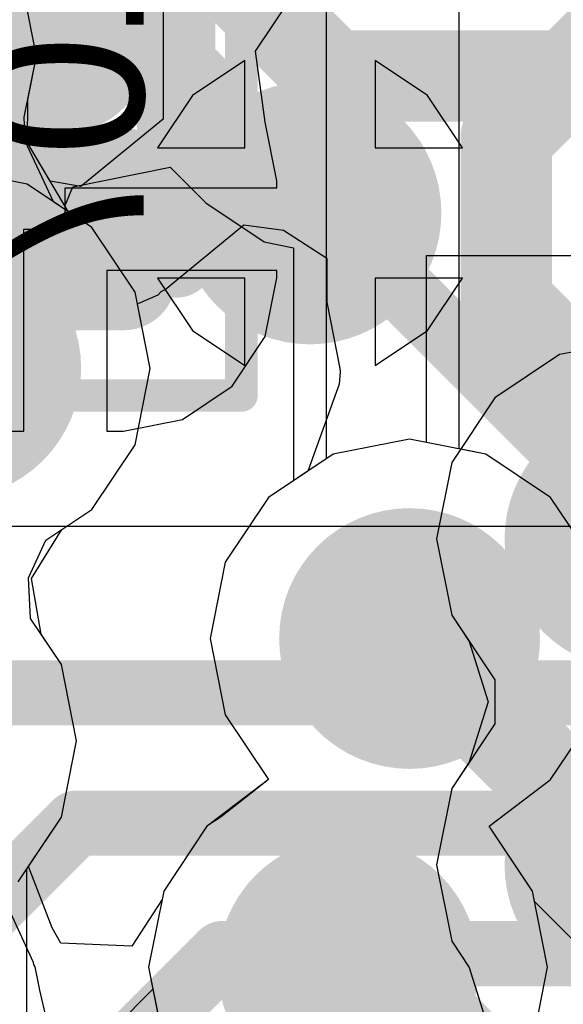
# Model space of a CAD drawing. Header units: millimetres. Extents: x -2 to 68, y -2 to 27.4.
# Tile 324 of 594: x 39.2 to 40, y 10.8 to 12.3. Entities that reach past the tile are written whole.
import ezdxf

# ---------------------------------------------------------------- set-up
doc = ezdxf.new("R2010")
doc.units = ezdxf.units.MM
for name, color, linetype in [('BottomLayer', 5, 'Continuous'), ('BottomPaste', 16, 'Continuous'), ('BottomSolder', 6, 'Continuous'), ('DrillGuide', 244, 'Continuous'), ('Mechanical10', 56, 'Continuous'), ('Mechanical17', 56, 'Continuous'), ('Mechanical6', 56, 'Continuous'), ('MidLayer1', 16, 'Continuous'), ('MidLayer2', 76, 'Continuous'), ('MidLayer3', 90, 'Continuous'), ('MidLayer4', 156, 'Continuous'), ('MidLayer5', 130, 'Continuous'), ('MidLayer6', 216, 'Continuous'), ('MidLayer7', 6, 'Continuous'), ('MidLayer8', 54, 'Continuous'), ('MultiLayer', 9, 'Continuous'), ('TopLayer', 1, 'Continuous'), ('TopPaste', 8, 'Continuous'), ('TopSolder', 216, 'Continuous'), ('ViaHoleLayer', 16, 'Continuous')]:
    doc.layers.add(name, color=color, linetype=linetype)

# ---------------------------------------------------------------- blocks, each defined once
blk = doc.blocks.new('BGA486C50P27X27_1400X1400X125_227')
at = {"layer": 'TopLayer', "const_width": 0.1}
blk.add_lwpolyline([(-3.55, -3.5, 1), (-3.45, -3.5, 1)], format="xyb", close=True, dxfattribs=at)
at = {"layer": 'TopPaste', "const_width": 0.1}
blk.add_lwpolyline([(-3.55, -3.5, 1), (-3.45, -3.5, 1)], format="xyb", close=True, dxfattribs=at)
at = {"layer": 'TopSolder', "const_width": 0.2016}
for points in [[(-3.6008, -3.5, 1), (-3.3992, -3.5, 1)], [(-4.6008, -4, 1), (-4.3992, -4, 1)], [(-4.1008, -4, 1), (-3.8992, -4, 1)]]:
    blk.add_lwpolyline(points, format="xyb", close=True, dxfattribs=at)
blk = doc.blocks.new('CAP_0201_B_362')
at = {"layer": 'BottomLayer', "const_width": 0.0806}
for points in [[(-0.3897, 0.0894, 1), (-0.3091, 0.0894, 1)], [(-0.2409, 0.0894, 1), (-0.1603, 0.0894, 1)], [(0.1603, 0.0894, 1), (0.2409, 0.0894, 1)], [(0.3091, 0.0894, 1), (0.3897, 0.0894, 1)], [(-0.3897, -0.0894, 1), (-0.3091, -0.0894, 1)], [(-0.2409, -0.0894, 1), (-0.1603, -0.0894, 1)], [(0.1603, -0.0894, 1), (0.2409, -0.0894, 1)], [(0.3091, -0.0894, 1), (0.3897, -0.0894, 1)]]:
    blk.add_lwpolyline(points, format="xyb", close=True, dxfattribs=at)
at = {"layer": 'BottomLayer'}
for points in [[(-0.2006, 0.17), (-0.3494, 0.17), (-0.2006, -0.17), (-0.3494, -0.17)], [(0.2006, -0.17), (0.3494, -0.17), (0.2006, 0.17), (0.3494, 0.17)], [(-0.12, 0.0894), (-0.43, 0.0894), (-0.12, -0.0894), (-0.43, -0.0894)], [(0.12, -0.0894), (0.43, -0.0894), (0.12, 0.0894), (0.43, 0.0894)]]:
    blk.add_solid(points, dxfattribs=at)
at = {"layer": 'BottomPaste', "const_width": 0.0806}
for points in [[(-0.3897, 0.0894, 1), (-0.3091, 0.0894, 1)], [(-0.2409, 0.0894, 1), (-0.1603, 0.0894, 1)], [(0.1603, 0.0894, 1), (0.2409, 0.0894, 1)], [(0.3091, 0.0894, 1), (0.3897, 0.0894, 1)], [(-0.3897, -0.0894, 1), (-0.3091, -0.0894, 1)], [(-0.2409, -0.0894, 1), (-0.1603, -0.0894, 1)], [(0.1603, -0.0894, 1), (0.2409, -0.0894, 1)], [(0.3091, -0.0894, 1), (0.3897, -0.0894, 1)]]:
    blk.add_lwpolyline(points, format="xyb", close=True, dxfattribs=at)
at = {"layer": 'BottomPaste'}
for points in [[(-0.2006, 0.17), (-0.3494, 0.17), (-0.2006, -0.17), (-0.3494, -0.17)], [(0.2006, -0.17), (0.3494, -0.17), (0.2006, 0.17), (0.3494, 0.17)], [(-0.12, 0.0894), (-0.43, 0.0894), (-0.12, -0.0894), (-0.43, -0.0894)], [(0.12, -0.0894), (0.43, -0.0894), (0.12, 0.0894), (0.43, 0.0894)]]:
    blk.add_solid(points, dxfattribs=at)
at = {"layer": 'BottomSolder', "const_width": 0.0806}
for points in [[(-0.3897, 0.0894, 1), (-0.3091, 0.0894, 1)], [(-0.2409, 0.0894, 1), (-0.1603, 0.0894, 1)], [(0.1603, 0.0894, 1), (0.2409, 0.0894, 1)], [(0.3091, 0.0894, 1), (0.3897, 0.0894, 1)], [(-0.3897, -0.0894, 1), (-0.3091, -0.0894, 1)], [(-0.2409, -0.0894, 1), (-0.1603, -0.0894, 1)], [(0.1603, -0.0894, 1), (0.2409, -0.0894, 1)], [(0.3091, -0.0894, 1), (0.3897, -0.0894, 1)]]:
    blk.add_lwpolyline(points, format="xyb", close=True, dxfattribs=at)
at = {"layer": 'BottomSolder'}
for points in [[(-0.2006, 0.17), (-0.3494, 0.17), (-0.2006, -0.17), (-0.3494, -0.17)], [(0.2006, -0.17), (0.3494, -0.17), (0.2006, 0.17), (0.3494, 0.17)], [(-0.12, 0.0894), (-0.43, 0.0894), (-0.12, -0.0894), (-0.43, -0.0894)], [(0.12, -0.0894), (0.43, -0.0894), (0.12, 0.0894), (0.43, 0.0894)]]:
    blk.add_solid(points, dxfattribs=at)
at = {"layer": 'Mechanical10', "const_width": 0.12}
for points in [[(-0.32, 0.17), (0.32, 0.17)], [(-0.32, 0.17), (-0.32, -0.17)], [(0.32, 0.17), (0.32, -0.17)], [(-0.32, -0.17), (0.32, -0.17)]]:
    blk.add_lwpolyline(points, dxfattribs=at)
at = {"layer": 'Mechanical10', "const_width": 0.06}
for points in [[(-0.35, 0.17, 1), (-0.29, 0.17, 1)], [(-0.35, 0.17, 1), (-0.29, 0.17, 1)], [(0.29, 0.17, 1), (0.35, 0.17, 1)], [(0.29, 0.17, 1), (0.35, 0.17, 1)], [(-0.35, -0.17, 1), (-0.29, -0.17, 1)], [(-0.35, -0.17, 1), (-0.29, -0.17, 1)], [(0.29, -0.17, 1), (0.35, -0.17, 1)], [(0.29, -0.17, 1), (0.35, -0.17, 1)]]:
    blk.add_lwpolyline(points, format="xyb", close=True, dxfattribs=at)
at = {"layer": 'Mechanical6', "const_width": 0.05}
for points in [[(-0.53, 0.27), (-0.53, -0.27)], [(-0.53, 0.27), (0.53, 0.27)], [(0.53, 0.27), (0.53, -0.27)], [(0, 0.135), (0, -0.135)], [(-0.135, 0), (0.135, 0)], [(-0.53, -0.27), (0.53, -0.27)]]:
    blk.add_lwpolyline(points, dxfattribs=at)
at = {"layer": 'Mechanical6'}
for points, const_width in [([(-0.5425, 0.27, 1), (-0.5175, 0.27, 1)], 0.025), ([(-0.5425, 0.27, 1), (-0.5175, 0.27, 1)], 0.025), ([(0.5175, 0.27, 1), (0.5425, 0.27, 1)], 0.025), ([(0.5175, 0.27, 1), (0.5425, 0.27, 1)], 0.025), ([(-0.0125, 0.135, 1), (0.0125, 0.135, 1)], 0.025), ([(0.1013, 0, 1), (-0.1013, 0, 1)], 0.05), ([(-0.1475, 0, 1), (-0.1225, 0, 1)], 0.025), ([(-0.1138, 0, 1), (-0.0888, 0, 1)], 0.025), ([(0.0888, 0, 1), (0.1138, 0, 1)], 0.025), ([(0.1225, 0, 1), (0.1475, 0, 1)], 0.025), ([(-0.0125, -0.135, 1), (0.0125, -0.135, 1)], 0.025), ([(-0.5425, -0.27, 1), (-0.5175, -0.27, 1)], 0.025), ([(-0.5425, -0.27, 1), (-0.5175, -0.27, 1)], 0.025), ([(0.5175, -0.27, 1), (0.5425, -0.27, 1)], 0.025), ([(0.5175, -0.27, 1), (0.5425, -0.27, 1)], 0.025)]:
    blk.add_lwpolyline(points, format="xyb", close=True, dxfattribs=dict(at, const_width=const_width))

msp = doc.modelspace()

# ---------------------------------------------------------------- linework, layer by layer
at = {"layer": 'BottomLayer'}
for p, q in [((39.5417, 12.2483), (39.6037, 12.3411)), ((39.5417, 12.2483), (39.6037, 12.3411)), ((39.5566, 12.1394), (39.5417, 12.2483)), ((39.5566, 12.1394), (39.5417, 12.2483)), ((39.5745, 12.0494), (39.5566, 12.1394)), ((39.5745, 12.0494), (39.5566, 12.1394)), ((39.25, 11.975), (39.25, 12.0385)), ((39.25, 12.0385), (39.5745, 12.0385)), ((39.25, 11.975), (39.25, 12.0385)), ((39.25, 12.0385), (39.5745, 12.0385)), ((39.5745, 12.0385), (39.5745, 12.0494)), ((39.5745, 12.0385), (39.5745, 12.0494)), ((39.1865, 11.6655), (39.1865, 11.975)), ((39.1865, 11.975), (39.25, 11.975)), ((39.1865, 11.6655), (39.1865, 11.975)), ((39.1865, 11.975), (39.25, 11.975)), ((39.5745, 11.9115), (39.3135, 11.9115)), ((39.3135, 11.9115), (39.3135, 11.6655)), ((39.5745, 11.9115), (39.3135, 11.9115)), ((39.3135, 11.9115), (39.3135, 11.6655)), ((39.5745, 11.9006), (39.5745, 11.9115)), ((39.5745, 11.9006), (39.5745, 11.9115)), ((39.5566, 11.8106), (39.5745, 11.9006)), ((39.5566, 11.8106), (39.5745, 11.9006)), ((39.5057, 11.7343), (39.5566, 11.8106)), ((39.5057, 11.7343), (39.5566, 11.8106)), ((39.4294, 11.6834), (39.5057, 11.7343)), ((39.4294, 11.6834), (39.5057, 11.7343)), ((39.3394, 11.6655), (39.4294, 11.6834)), ((39.3394, 11.6655), (39.4294, 11.6834)), ((39.1606, 11.6655), (39.1865, 11.6655)), ((39.1606, 11.6655), (39.1865, 11.6655)), ((39.3135, 11.6655), (39.3394, 11.6655)), ((39.3135, 11.6655), (39.3394, 11.6655)), ((40.7859, 11.5188), (39.0844, 11.5188)), ((40.7859, 11.5188), (39.0844, 11.5188))]:
    msp.add_line(p, q, dxfattribs=at)
for points, const_width in [([(39.55, 12, 1), (39.7, 12, 1)], 0.15), ([(39.5625, 11.9875, 1), (39.6125, 11.9875, 1)], 0.05), ([(39.5625, 11.9875, 1), (39.6125, 11.9875, 1)], 0.05), ([(39.6, 12, 1), (39.65, 12, 1)], 0.05), ([(39.575, 11.975, 1), (39.625, 11.975, 1)], 0.05), ([(39.575, 11.975, 1), (39.625, 11.975, 1)], 0.05), ([(39.2414, 11.0639, 1), (39.2914, 11.0639, 1)], 0.05), ([(39.2414, 11.0639, 1), (39.2914, 11.0639, 1)], 0.05), ([(39.4657, 10.8639, 1), (39.5157, 10.8639, 1)], 0.05), ([(39.4657, 10.8639, 1), (39.5157, 10.8639, 1)], 0.05)]:
    msp.add_lwpolyline(points, format="xyb", close=True, dxfattribs=dict(at, const_width=const_width))
at = {"layer": 'BottomLayer', "const_width": 0.1}
for points in [[(38.0125, 11.9875), (39.5875, 11.9875)], [(39.5875, 11.9875), (39.6, 11.975)], [(39.6, 11.975), (39.625, 12)], [(39.0844, 11.2639), (40.8919, 11.2639)], [(38.7513, 10.5488), (39.2664, 11.0639)], [(39.2664, 11.0639), (40.9747, 11.0639)], [(39.2323, 10.6056), (39.4907, 10.8639)], [(39.4907, 10.8639), (41.0576, 10.8639)]]:
    msp.add_lwpolyline(points, dxfattribs=at)
at = {"layer": 'DrillGuide'}
for points, const_width in [([(39.6, 12, 1), (39.65, 12, 1)], 0.05), ([(39.6, 12, 1), (39.65, 12, 1)], 0.05), ([(39.7278, 11.3472, 1), (39.8278, 11.3472, 1)], 0.1), ([(39.6335, 10.8429, 1), (39.7335, 10.8429, 1)], 0.1)]:
    msp.add_lwpolyline(points, format="xyb", close=True, dxfattribs=dict(at, const_width=const_width))
at = {"layer": 'MidLayer1'}
for p, q in [((39.1913, 12.0441), (39.0743, 12.0674)), ((39.2906, 11.9778), (39.1913, 12.0441)), ((39.3569, 11.8786), (39.2906, 11.9778)), ((39.3802, 11.7615), (39.3569, 11.8786)), ((39.3569, 11.6445), (39.3802, 11.7615)), ((39.7778, 11.6531), (39.6608, 11.6298)), ((39.8949, 11.6298), (39.7778, 11.6531)), ((39.2906, 11.5452), (39.3569, 11.6445)), ((39.6608, 11.6298), (39.5615, 11.5635)), ((39.9941, 11.5635), (39.8949, 11.6298)), ((39.5615, 11.5635), (39.4952, 11.4642)), ((40.0604, 11.4642), (39.9941, 11.5635)), ((39.2446, 11.5145), (39.2906, 11.5452)), ((39.1982, 11.4394), (39.2446, 11.5145)), ((39.4952, 11.4642), (39.4719, 11.3472)), ((39.213, 11.3538), (39.1982, 11.4394)), ((39.2441, 11.3072), (39.213, 11.3538)), ((39.4719, 11.3472), (39.4952, 11.2301)), ((39.2673, 11.1901), (39.2441, 11.3072)), ((39.4952, 11.2301), (39.5615, 11.1309)), ((39.2441, 11.0731), (39.2673, 11.1901)), ((39.5615, 11.1309), (39.468, 11.0597)), ((39.1778, 10.9738), (39.2441, 11.0731)), ((39.4672, 11.0591), (39.4009, 10.9599)), ((39.468, 11.0597), (39.4672, 11.0591)), ((39.4009, 10.9599), (39.3776, 10.8429)), ((39.3776, 10.8429), (39.395, 10.7552))]:
    msp.add_line(p, q, dxfattribs=at)
for points, const_width in [([(38.8998, 12.2405), (39.3845, 12.2405)], 0.15), ([(39.3845, 12.2405), (39.625, 12)], 0.15), ([(39.7778, 11.3472), (40.125, 11)], 0.15), ([(39.6835, 10.8429), (39.7646, 10.8429)], 0.1), ([(39.7646, 10.8429), (39.8842, 10.7233)], 0.1)]:
    msp.add_lwpolyline(points, dxfattribs=dict(at, const_width=const_width))
for points, const_width in [([(39.347, 12.2405, 1), (39.422, 12.2405, 1)], 0.075), ([(39.347, 12.2405, 1), (39.422, 12.2405, 1)], 0.075), ([(39.55, 12, 1), (39.7, 12, 1)], 0.15), ([(39.5875, 12, 1), (39.6625, 12, 1)], 0.075), ([(38.9743, 11.7615, 1), (39.1743, 11.7615, 1)], 0.2), ([(39.6778, 11.3472, 1), (39.8778, 11.3472, 1)], 0.2), ([(39.7403, 11.3472, 1), (39.8153, 11.3472, 1)], 0.075), ([(40.05, 11, 1), (40.2, 11, 1)], 0.15), ([(39.5835, 10.8429, 1), (39.7835, 10.8429, 1)], 0.2), ([(39.6585, 10.8429, 1), (39.7085, 10.8429, 1)], 0.05), ([(39.7396, 10.8429, 1), (39.7896, 10.8429, 1)], 0.05), ([(39.7396, 10.8429, 1), (39.7896, 10.8429, 1)], 0.05)]:
    msp.add_lwpolyline(points, format="xyb", close=True, dxfattribs=dict(at, const_width=const_width))
at = {"layer": 'MidLayer2'}
for p, q in [((39.4, 15.6762), (39.4, 12.1438)), ((39.2057, 12.2405), (39.1824, 12.3576)), ((39.1923, 12.1734), (39.2057, 12.2405)), ((39.1918, 12.1076), (39.1923, 12.1734)), ((39.4, 12.1438), (39.2738, 12.0406)), ((39.2267, 12.0485), (39.1918, 12.1076)), ((39.2738, 12.0406), (39.2267, 12.0485)), ((39.403, 11.8828), (39.5237, 11.9816)), ((39.5237, 11.9816), (39.5846, 11.9734)), ((39.5846, 11.9734), (39.6507, 11.9305)), ((39.6507, 11.9305), (39.6507, 11.863)), ((39.3619, 11.8609), (39.3921, 11.8745)), ((39.3921, 11.8745), (39.3969, 11.8795)), ((39.3969, 11.8795), (39.403, 11.8828)), ((39.3605, 11.8602), (39.3619, 11.8609)), ((39.3802, 11.7615), (39.3605, 11.8602)), ((39.6507, 11.863), (39.671, 11.7613)), ((39.3569, 11.6445), (39.3802, 11.7615)), ((39.6716, 11.7565), (39.67, 11.7375)), ((39.671, 11.7613), (39.6716, 11.7565)), ((39.67, 11.7375), (39.6218, 11.6038)), ((39.2906, 11.5452), (39.3569, 11.6445)), ((39.6218, 11.6038), (39.5615, 11.5635)), ((39.5615, 11.5635), (39.4952, 11.4642)), ((39.2446, 11.5145), (39.2906, 11.5452)), ((39.1982, 11.4394), (39.2446, 11.5145)), ((39.4952, 11.4642), (39.4719, 11.3472)), ((39.213, 11.3538), (39.1982, 11.4394)), ((39.2441, 11.3072), (39.213, 11.3538)), ((39.4719, 11.3472), (39.4952, 11.2301)), ((39.2673, 11.1901), (39.2441, 11.3072)), ((39.4952, 11.2301), (39.5615, 11.1309)), ((39.2441, 11.0731), (39.2673, 11.1901)), ((39.9941, 11.1309), (40.0322, 11.1879)), ((39.5615, 11.1309), (39.468, 11.0597)), ((39.8998, 11.0591), (39.9933, 11.1304)), ((39.9933, 11.1304), (39.9941, 11.1309)), ((39.1778, 10.9738), (39.2441, 11.0731)), ((39.4672, 11.0591), (39.4009, 10.9599)), ((39.468, 11.0597), (39.4672, 11.0591)), ((39.9661, 10.9599), (39.8998, 11.0591)), ((39.4009, 10.9599), (39.3776, 10.8429)), ((39.9893, 10.8429), (39.9661, 10.9599)), ((39.2011, 10.85), (39.1575, 10.9458)), ((39.2019, 10.8468), (39.2011, 10.85)), ((39.2021, 10.8462), (39.2019, 10.8468)), ((39.2039, 10.8436), (39.2021, 10.8462)), ((39.211, 10.8079), (39.2039, 10.8436)), ((39.3776, 10.8429), (39.4009, 10.7258)), ((39.9661, 10.7258), (39.9893, 10.8429)), ((39.2193, 10.7725), (39.211, 10.8079))]:
    msp.add_line(p, q, dxfattribs=at)
at = {"layer": 'MidLayer2', "const_width": 0.14}
for points in [[(39.926, 12.1158), (40.1971, 12.3868)], [(39.926, 11.863), (39.926, 12.1158)], [(39.926, 11.863), (40.36, 11.429)]]:
    msp.add_lwpolyline(points, dxfattribs=at)
at = {"layer": 'MidLayer2'}
for points, const_width in [([(39.891, 12.1158, 1), (39.961, 12.1158, 1)], 0.07), ([(39.891, 12.1158, 1), (39.961, 12.1158, 1)], 0.07), ([(38.9743, 11.7615, 1), (39.1743, 11.7615, 1)], 0.2), ([(39.891, 11.863, 1), (39.961, 11.863, 1)], 0.07), ([(39.891, 11.863, 1), (39.961, 11.863, 1)], 0.07), ([(39.6778, 11.3472, 1), (39.8778, 11.3472, 1)], 0.2), ([(39.5835, 10.8429, 1), (39.7835, 10.8429, 1)], 0.2)]:
    msp.add_lwpolyline(points, format="xyb", close=True, dxfattribs=dict(at, const_width=const_width))
at = {"layer": 'MidLayer3'}
for p, q in [((39.2613, 12.0398), (39.4105, 12.0702)), ((39.4105, 12.0702), (39.4653, 12.0154)), ((39.2494, 12.0102), (39.2613, 12.0398)), ((39.2541, 12.0022), (39.2494, 12.0102)), ((39.4653, 12.0154), (39.5547, 11.9557)), ((39.2906, 11.9778), (39.2541, 12.0022)), ((39.3569, 11.8786), (39.2906, 11.9778)), ((39.5547, 11.9557), (39.6, 11.9467)), ((39.6, 11.9467), (39.6, 11.5892)), ((39.8039, 11.6479), (39.8039, 11.9347)), ((39.8039, 11.9347), (40.089, 11.9347)), ((39.3802, 11.7615), (39.3569, 11.8786)), ((39.3569, 11.6445), (39.3802, 11.7615)), ((39.8949, 11.6298), (39.8039, 11.6479)), ((39.2906, 11.5452), (39.3569, 11.6445)), ((39.9941, 11.5635), (39.8949, 11.6298)), ((39.6, 11.5892), (39.5615, 11.5635)), ((39.5615, 11.5635), (39.4952, 11.4642)), ((40.0604, 11.4642), (39.9941, 11.5635)), ((39.2446, 11.5145), (39.2906, 11.5452)), ((39.1982, 11.4394), (39.2446, 11.5145)), ((39.4952, 11.4642), (39.4719, 11.3472)), ((39.213, 11.3538), (39.1982, 11.4394)), ((39.2441, 11.3072), (39.213, 11.3538)), ((39.4719, 11.3472), (39.4952, 11.2301)), ((39.2673, 11.1901), (39.2441, 11.3072)), ((39.4952, 11.2301), (39.5615, 11.1309)), ((39.9941, 11.1309), (40.0604, 11.2301)), ((39.2441, 11.0731), (39.2673, 11.1901)), ((39.5615, 11.1309), (39.468, 11.0597)), ((39.8998, 11.0591), (39.9933, 11.1304)), ((39.9933, 11.1304), (39.9941, 11.1309)), ((39.1778, 10.9738), (39.2441, 11.0731)), ((39.4672, 11.0591), (39.4009, 10.9599)), ((39.468, 11.0597), (39.4672, 11.0591)), ((39.9661, 10.9599), (39.8998, 11.0591)), ((39.4009, 10.9599), (39.3776, 10.8429)), ((39.9893, 10.8429), (39.9661, 10.9599)), ((39.3776, 10.8429), (39.3843, 10.8093)), ((39.9661, 10.7258), (39.9893, 10.8429)), ((39.3843, 10.8093), (39.25, 10.675))]:
    msp.add_line(p, q, dxfattribs=at)
at = {"layer": 'MidLayer3', "const_width": 0.14}
for points in [[(39.383, 12.487), (39.66, 12.21)], [(39.66, 12.21), (40.089, 12.21)]]:
    msp.add_lwpolyline(points, dxfattribs=at)
at = {"layer": 'MidLayer3'}
for points, const_width in [([(39.625, 12.21, 1), (39.695, 12.21, 1)], 0.07), ([(39.625, 12.21, 1), (39.695, 12.21, 1)], 0.07), ([(38.9743, 11.7615, 1), (39.1743, 11.7615, 1)], 0.2), ([(39.6778, 11.3472, 1), (39.8778, 11.3472, 1)], 0.2), ([(39.5835, 10.8429, 1), (39.7835, 10.8429, 1)], 0.2)]:
    msp.add_lwpolyline(points, format="xyb", close=True, dxfattribs=dict(at, const_width=const_width))
at = {"layer": 'MidLayer4'}
for p, q in [((39.1913, 12.0441), (39.0743, 12.0674)), ((39.2906, 11.9778), (39.1913, 12.0441)), ((39.3569, 11.8786), (39.2906, 11.9778)), ((39.3802, 11.7615), (39.3569, 11.8786)), ((39.3569, 11.6445), (39.3802, 11.7615)), ((39.7778, 11.6531), (39.6608, 11.6298)), ((39.8949, 11.6298), (39.7778, 11.6531)), ((39.2906, 11.5452), (39.3569, 11.6445)), ((39.6608, 11.6298), (39.5615, 11.5635)), ((39.9941, 11.5635), (39.8949, 11.6298)), ((39.5615, 11.5635), (39.4952, 11.4642)), ((40.0604, 11.4642), (39.9941, 11.5635)), ((39.2446, 11.5145), (39.2906, 11.5452)), ((39.1982, 11.4394), (39.2446, 11.5145)), ((39.4952, 11.4642), (39.4719, 11.3472)), ((39.213, 11.3538), (39.1982, 11.4394)), ((39.2441, 11.3072), (39.213, 11.3538)), ((39.4719, 11.3472), (39.4952, 11.2301)), ((39.2673, 11.1901), (39.2441, 11.3072)), ((39.4952, 11.2301), (39.5615, 11.1309)), ((39.9941, 11.1309), (40.0604, 11.2301)), ((39.2441, 11.0731), (39.2673, 11.1901)), ((39.5615, 11.1309), (39.468, 11.0597)), ((39.8998, 11.0591), (39.9933, 11.1304)), ((39.9933, 11.1304), (39.9941, 11.1309)), ((39.1937, 10.9977), (39.2441, 11.0731)), ((39.4672, 11.0591), (39.4009, 10.9599)), ((39.468, 11.0597), (39.4672, 11.0591)), ((39.9661, 10.9599), (39.8998, 11.0591)), ((39.23, 10.9035), (39.1937, 10.9977)), ((39.4009, 10.9599), (39.3983, 10.9471)), ((39.9693, 10.9437), (39.9661, 10.9599)), ((39.3983, 10.9471), (39.3521, 10.8755)), ((40.339, 10.574), (39.9693, 10.9437)), ((39.243, 10.8797), (39.23, 10.9035)), ((39.3521, 10.8755), (39.243, 10.8797))]:
    msp.add_line(p, q, dxfattribs=at)
at = {"layer": 'MidLayer4', "const_width": 0.1}
for points in [[(38.9572, 12.1831), (39.1476, 12.1831)], [(39.1476, 12.1831), (39.2925, 12.0383)], [(39.2925, 12.0383), (39.5867, 12.0383)], [(39.5867, 12.0383), (39.625, 12)], [(39.6835, 10.8429), (39.7096, 10.8429)], [(39.7096, 10.8429), (40.2114, 10.3411)]]:
    msp.add_lwpolyline(points, dxfattribs=at)
at = {"layer": 'MidLayer4'}
for points, const_width in [([(39.1226, 12.1831, 1), (39.1726, 12.1831, 1)], 0.05), ([(39.1226, 12.1831, 1), (39.1726, 12.1831, 1)], 0.05), ([(39.55, 12, 1), (39.7, 12, 1)], 0.15), ([(39.2675, 12.0383, 1), (39.3175, 12.0383, 1)], 0.05), ([(39.2675, 12.0383, 1), (39.3175, 12.0383, 1)], 0.05), ([(39.5617, 12.0383, 1), (39.6117, 12.0383, 1)], 0.05), ([(39.5617, 12.0383, 1), (39.6117, 12.0383, 1)], 0.05), ([(39.6, 12, 1), (39.65, 12, 1)], 0.05), ([(38.9743, 11.7615, 1), (39.1743, 11.7615, 1)], 0.2), ([(39.6778, 11.3472, 1), (39.8778, 11.3472, 1)], 0.2), ([(39.5835, 10.8429, 1), (39.7835, 10.8429, 1)], 0.2), ([(39.6585, 10.8429, 1), (39.7085, 10.8429, 1)], 0.05), ([(39.6846, 10.8429, 1), (39.7346, 10.8429, 1)], 0.05), ([(39.6846, 10.8429, 1), (39.7346, 10.8429, 1)], 0.05)]:
    msp.add_lwpolyline(points, format="xyb", close=True, dxfattribs=dict(at, const_width=const_width))
at = {"layer": 'MidLayer5', "const_width": 0.1}
msp.add_lwpolyline([(39.0488, 12.6014), (40.1614, 11.4888)], dxfattribs=at)
at = {"layer": 'MidLayer5', "const_width": 0.2}
for points in [[(38.9743, 11.7615, 1), (39.1743, 11.7615, 1)], [(39.6778, 11.3472, 1), (39.8778, 11.3472, 1)], [(39.5835, 10.8429, 1), (39.7835, 10.8429, 1)]]:
    msp.add_lwpolyline(points, format="xyb", close=True, dxfattribs=at)
at = {"layer": 'MidLayer6'}
for p, q in [((39.65, 12.4804), (39.65, 11.6226)), ((39.8539, 11.6379), (39.8539, 12.4095)), ((39.2057, 12.2405), (39.1824, 12.3576)), ((39.1871, 12.1469), (39.2057, 12.2405)), ((39.1886, 12.1101), (39.1871, 12.1469)), ((39.2317, 12.0172), (39.1886, 12.1101)), ((39.2906, 11.9778), (39.2317, 12.0172)), ((39.3569, 11.8786), (39.2906, 11.9778)), ((39.3802, 11.7615), (39.3569, 11.8786)), ((39.3569, 11.6445), (39.3802, 11.7615)), ((39.2906, 11.5452), (39.3569, 11.6445)), ((39.8949, 11.6298), (39.8539, 11.6379)), ((39.9941, 11.5635), (39.8949, 11.6298)), ((39.65, 11.6226), (39.5615, 11.5635)), ((39.5615, 11.5635), (39.4952, 11.4642)), ((40.0604, 11.4642), (39.9941, 11.5635)), ((39.2203, 11.4983), (39.2906, 11.5452)), ((39.1934, 11.4402), (39.2203, 11.4983)), ((39.4952, 11.4642), (39.4719, 11.3472)), ((39.1967, 11.3781), (39.1934, 11.4402)), ((39.2441, 11.3072), (39.1967, 11.3781)), ((39.4719, 11.3472), (39.4952, 11.2301)), ((39.2673, 11.1901), (39.2441, 11.3072)), ((39.4952, 11.2301), (39.5615, 11.1309)), ((39.2441, 11.0731), (39.2673, 11.1901)), ((39.5615, 11.1309), (39.4887, 11.0735)), ((39.1912, 10.9939), (39.2441, 11.0731)), ((39.4887, 11.0735), (39.4672, 11.0591)), ((39.4672, 11.0591), (39.4009, 10.9599)), ((39.1912, 10.4135), (39.1912, 10.9939)), ((39.4009, 10.9599), (39.3776, 10.8429)), ((39.3776, 10.8429), (39.4009, 10.7258))]:
    msp.add_line(p, q, dxfattribs=at)
for points, const_width in [([(38.9743, 11.7615, 1), (39.1743, 11.7615, 1)], 0.2), ([(39.6778, 11.3472, 1), (39.8778, 11.3472, 1)], 0.2), ([(39.7528, 11.3472, 1), (39.8028, 11.3472, 1)], 0.05), ([(39.7528, 11.3432, 1), (39.8028, 11.3432, 1)], 0.05), ([(39.7528, 11.3432, 1), (39.8028, 11.3432, 1)], 0.05), ([(39.5835, 10.8429, 1), (39.7835, 10.8429, 1)], 0.2)]:
    msp.add_lwpolyline(points, format="xyb", close=True, dxfattribs=dict(at, const_width=const_width))
at = {"layer": 'MidLayer6', "const_width": 0.1}
for points in [[(39.7778, 11.3432), (39.7778, 11.3472)], [(39.7778, 11.3432), (40.8404, 10.2806)]]:
    msp.add_lwpolyline(points, dxfattribs=at)
at = {"layer": 'MidLayer7'}
for p, q in [((39.2057, 12.2405), (39.1824, 12.3576)), ((39.1923, 12.1734), (39.2057, 12.2405)), ((39.1918, 12.1076), (39.1923, 12.1734)), ((39.2541, 12.0022), (39.1918, 12.1076)), ((39.2906, 11.9778), (39.2541, 12.0022)), ((39.3569, 11.8786), (39.2906, 11.9778)), ((39.3802, 11.7615), (39.3569, 11.8786)), ((39.3569, 11.6445), (39.3802, 11.7615)), ((39.7778, 11.6531), (39.6608, 11.6298)), ((39.8949, 11.6298), (39.7778, 11.6531)), ((39.2906, 11.5452), (39.3569, 11.6445)), ((39.6608, 11.6298), (39.5615, 11.5635)), ((39.9941, 11.5635), (39.8949, 11.6298)), ((39.5615, 11.5635), (39.4952, 11.4642)), ((40.0604, 11.4642), (39.9941, 11.5635)), ((39.2446, 11.5145), (39.2906, 11.5452)), ((39.1982, 11.4394), (39.2446, 11.5145)), ((39.4952, 11.4642), (39.4719, 11.3472)), ((39.213, 11.3538), (39.1982, 11.4394)), ((39.2441, 11.3072), (39.213, 11.3538)), ((39.4719, 11.3472), (39.4952, 11.2301)), ((39.2673, 11.1901), (39.2441, 11.3072)), ((39.4952, 11.2301), (39.5615, 11.1309)), ((39.9941, 11.1309), (40.0604, 11.2301)), ((39.2441, 11.0731), (39.2673, 11.1901)), ((39.5615, 11.1309), (39.468, 11.0597)), ((39.8998, 11.0591), (39.9933, 11.1304)), ((39.9933, 11.1304), (39.9941, 11.1309)), ((39.1778, 10.9738), (39.2441, 11.0731)), ((39.4672, 11.0591), (39.4009, 10.9599)), ((39.468, 11.0597), (39.4672, 11.0591)), ((39.9661, 10.9599), (39.8998, 11.0591)), ((39.4009, 10.9599), (39.3776, 10.8429)), ((39.9893, 10.8429), (39.9661, 10.9599)), ((39.3776, 10.8429), (39.4009, 10.7258)), ((39.9661, 10.7258), (39.9893, 10.8429))]:
    msp.add_line(p, q, dxfattribs=at)
at = {"layer": 'MidLayer7', "const_width": 0.2}
for points in [[(38.9743, 11.7615, 1), (39.1743, 11.7615, 1)], [(39.6778, 11.3472, 1), (39.8778, 11.3472, 1)], [(39.5835, 10.8429, 1), (39.7835, 10.8429, 1)]]:
    msp.add_lwpolyline(points, format="xyb", close=True, dxfattribs=at)
at = {"layer": 'MidLayer8'}
for p, q in [((39.2057, 12.2405), (39.1824, 12.3576)), ((39.1923, 12.1734), (39.2057, 12.2405)), ((39.1918, 12.1076), (39.1923, 12.1734)), ((39.2541, 12.0022), (39.1918, 12.1076)), ((39.2906, 11.9778), (39.2541, 12.0022)), ((39.3569, 11.8786), (39.2906, 11.9778)), ((39.3802, 11.7615), (39.3569, 11.8786)), ((39.3569, 11.6445), (39.3802, 11.7615)), ((39.7778, 11.6531), (39.6608, 11.6298)), ((39.8949, 11.6298), (39.7778, 11.6531)), ((39.2906, 11.5452), (39.3569, 11.6445)), ((39.6608, 11.6298), (39.5615, 11.5635)), ((39.9941, 11.5635), (39.8949, 11.6298)), ((39.5615, 11.5635), (39.4952, 11.4642)), ((40.0604, 11.4642), (39.9941, 11.5635)), ((39.2446, 11.5145), (39.2906, 11.5452)), ((39.1982, 11.4394), (39.2446, 11.5145)), ((39.4952, 11.4642), (39.4719, 11.3472)), ((39.213, 11.3538), (39.1982, 11.4394)), ((39.2441, 11.3072), (39.213, 11.3538)), ((39.4719, 11.3472), (39.4952, 11.2301)), ((39.2673, 11.1901), (39.2441, 11.3072)), ((39.4952, 11.2301), (39.5615, 11.1309)), ((39.9941, 11.1309), (40.0604, 11.2301)), ((39.2441, 11.0731), (39.2673, 11.1901)), ((39.5615, 11.1309), (39.468, 11.0597)), ((39.8998, 11.0591), (39.9933, 11.1304)), ((39.9933, 11.1304), (39.9941, 11.1309)), ((39.1778, 10.9738), (39.2441, 11.0731)), ((39.4672, 11.0591), (39.4009, 10.9599)), ((39.468, 11.0597), (39.4672, 11.0591)), ((39.9661, 10.9599), (39.8998, 11.0591)), ((39.4009, 10.9599), (39.3776, 10.8429)), ((39.9893, 10.8429), (39.9661, 10.9599)), ((39.3776, 10.8429), (39.4009, 10.7258)), ((39.9661, 10.7258), (39.9893, 10.8429))]:
    msp.add_line(p, q, dxfattribs=at)
at = {"layer": 'MidLayer8', "const_width": 0.2}
for points in [[(38.9743, 11.7615, 1), (39.1743, 11.7615, 1)], [(39.6778, 11.3472, 1), (39.8778, 11.3472, 1)], [(39.5835, 10.8429, 1), (39.7835, 10.8429, 1)]]:
    msp.add_lwpolyline(points, format="xyb", close=True, dxfattribs=at)
at = {"layer": 'MultiLayer'}
for points, const_width in [([(39.55, 12, 1), (39.7, 12, 1)], 0.15), ([(39.55, 12, 1), (39.7, 12, 1)], 0.15), ([(38.9743, 11.7615, 1), (39.1743, 11.7615, 1)], 0.2), ([(39.6778, 11.3472, 1), (39.8778, 11.3472, 1)], 0.2), ([(40.05, 11, 1), (40.2, 11, 1)], 0.15), ([(39.5835, 10.8429, 1), (39.7835, 10.8429, 1)], 0.2)]:
    msp.add_lwpolyline(points, format="xyb", close=True, dxfattribs=dict(at, const_width=const_width))
at = {"layer": 'TopLayer'}
for p, q in [((39.525, 12.2338), (39.4448, 12.1802)), ((39.525, 12.2338), (39.4448, 12.1802)), ((39.525, 12.1), (39.525, 12.2338)), ((39.525, 12.1), (39.525, 12.2338)), ((39.8052, 12.1802), (39.725, 12.2338)), ((39.725, 12.2338), (39.725, 12.1)), ((39.8052, 12.1802), (39.725, 12.2338)), ((39.725, 12.2338), (39.725, 12.1)), ((39.4448, 12.1802), (39.3911, 12.1)), ((39.4448, 12.1802), (39.3911, 12.1)), ((39.8589, 12.1), (39.8052, 12.1802)), ((39.8589, 12.1), (39.8052, 12.1802)), ((39.3911, 12.1), (39.525, 12.1)), ((39.3911, 12.1), (39.525, 12.1)), ((39.725, 12.1), (39.8589, 12.1)), ((39.725, 12.1), (39.8589, 12.1)), ((39.525, 11.9), (39.3911, 11.9)), ((39.3911, 11.9), (39.4448, 11.8198)), ((39.525, 11.9), (39.3911, 11.9)), ((39.3911, 11.9), (39.4448, 11.8198)), ((39.525, 11.7661), (39.525, 11.9)), ((39.525, 11.7661), (39.525, 11.9)), ((39.8589, 11.9), (39.725, 11.9)), ((39.725, 11.9), (39.725, 11.7661)), ((39.8589, 11.9), (39.725, 11.9)), ((39.725, 11.9), (39.725, 11.7661)), ((39.8052, 11.8198), (39.8589, 11.9)), ((39.8052, 11.8198), (39.8589, 11.9)), ((39.4448, 11.8198), (39.525, 11.7661)), ((39.4448, 11.8198), (39.525, 11.7661)), ((39.725, 11.7661), (39.8052, 11.8198)), ((39.725, 11.7661), (39.8052, 11.8198)), ((40.0079, 11.7826), (39.9087, 11.7163)), ((40.0079, 11.7826), (39.9087, 11.7163)), ((40.0357, 11.7881), (40.0079, 11.7826)), ((40.0357, 11.7881), (40.0079, 11.7826)), ((39.9087, 11.7163), (39.8424, 11.6171)), ((39.9087, 11.7163), (39.8424, 11.6171)), ((39.8424, 11.6171), (39.8191, 11.5)), ((39.8424, 11.6171), (39.8191, 11.5)), ((39.8191, 11.5), (39.8424, 11.3829)), ((39.8191, 11.5), (39.8424, 11.3829)), ((39.8424, 11.3829), (39.8693, 11.3427)), ((39.8424, 11.3829), (39.9087, 11.2837)), ((39.8693, 11.3427), (39.8982, 11.25)), ((39.9087, 11.2837), (39.9087, 11.2163)), ((39.8982, 11.25), (39.8693, 11.1573)), ((39.9087, 11.2163), (39.8424, 11.1171)), ((39.8693, 11.1573), (39.8424, 11.1171)), ((39.8424, 11.1171), (39.8191, 11)), ((39.8424, 11.1171), (39.8191, 11)), ((39.8191, 11), (39.8424, 10.8829)), ((39.8191, 11), (39.8424, 10.8829)), ((39.8424, 10.8829), (39.8693, 10.8427)), ((39.8424, 10.8829), (39.8693, 10.8427)), ((39.8693, 10.8427), (39.8982, 10.75)), ((39.8693, 10.8427), (39.8982, 10.75))]:
    msp.add_line(p, q, dxfattribs=at)
at = {"layer": 'TopLayer', "const_width": 0.15}
for points in [[(39.55, 12, 1), (39.7, 12, 1)], [(40.05, 11, 1), (40.2, 11, 1)]]:
    msp.add_lwpolyline(points, format="xyb", close=True, dxfattribs=at)
at = {"layer": 'ViaHoleLayer'}
for points, const_width in [([(39.6, 12, 1), (39.65, 12, 1)], 0.05), ([(39.6, 12, 1), (39.65, 12, 1)], 0.05), ([(39.7278, 11.3472, 1), (39.8278, 11.3472, 1)], 0.1), ([(39.6335, 10.8429, 1), (39.7335, 10.8429, 1)], 0.1)]:
    msp.add_lwpolyline(points, format="xyb", close=True, dxfattribs=dict(at, const_width=const_width))

# ---------------------------------------------------------------- block references
at = {"rotation": 90}
for name, p in [('BGA486C50P27X27_1400X1400X125_227', (36.125, 15.5)), ('CAP_0201_B_362', (39.25, 12.25))]:
    msp.add_blockref(name, p, dxfattribs=at)

# ---------------------------------------------------------------- texts
at = {"layer": 'Mechanical17', "text_generation_flag": 2}
msp.add_text('C107', height=0.25, rotation=90, dxfattribs=at).set_placement((39.37, 12.7))

doc.saveas('drawing.dxf')
